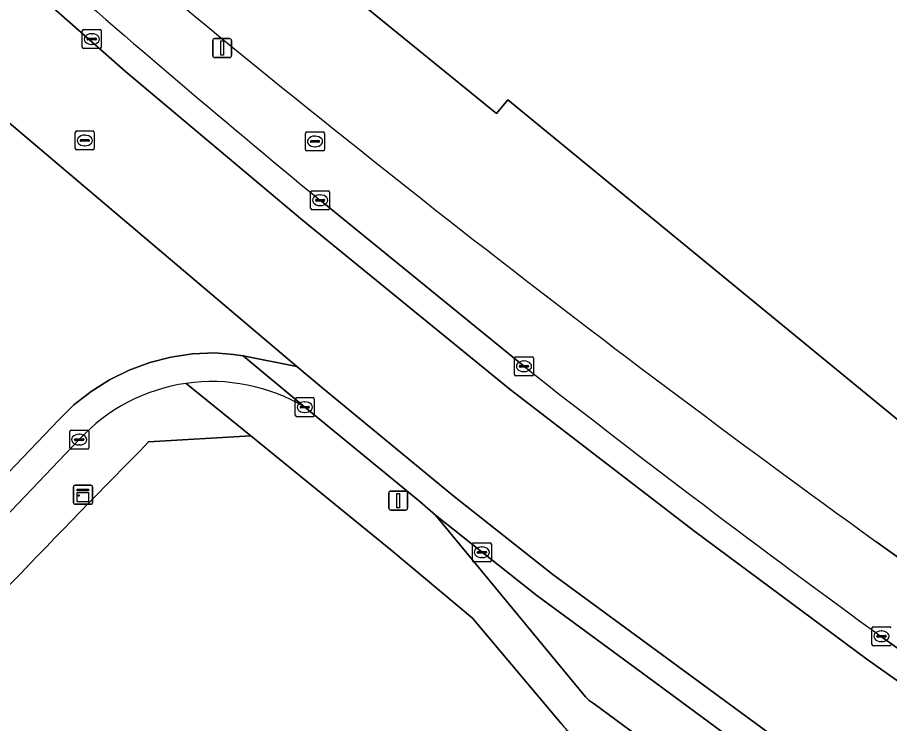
# Model space of a CAD drawing. Extents: x 157692 to 159674, y 381452 to 383291.
# Drawn here: x 157954.48 to 158000.35, y 382873.77 to 382910.92 of the extents above; entities that cross this region are included whole.
import ezdxf

# ---------------------------------------------------------------- set-up
doc = ezdxf.new("R2010")
doc.units = 0
for name, color, linetype in [('IMGEO_Brandkraan', 7, 'Continuous'), ('IMGEO_Erf', 7, 'Continuous'), ('IMGEO_Kast', 7, 'Continuous'), ('IMGEO_Kolk', 7, 'Continuous'), ('IMGEO_Lichtmast', 7, 'Continuous'), ('IMGEO_Pand', 7, 'Continuous'), ('IMGEO_Parkeervlak_open', 7, 'Continuous'), ('IMGEO_Rijbaan_lokaal_gesloten', 7, 'Continuous'), ('IMGEO_Rioolput', 7, 'Continuous'), ('IMGEO_Voetpad_open', 7, 'Continuous')]:
    doc.layers.add(name, color=color, linetype=linetype)

msp = doc.modelspace()

# ---------------------------------------------------------------- linework, layer by layer
at = {"layer": 'IMGEO_Brandkraan'}
for p, q in [((157969.631, 382903.971), (157969.631, 382904.823)), ((157969.706, 382904.897), (157970.558, 382904.897)), ((157970.119, 382904.677), (157970.144, 382904.677)), ((157970.632, 382904.823), (157970.632, 382903.971)), ((157969.89, 382904.391), (157969.89, 382904.403)), ((157970.328, 382904.354), (157969.93, 382904.354)), ((157969.933, 382904.44), (157970.331, 382904.44)), ((157970.142, 382904.117), (157970.117, 382904.117)), ((157970.374, 382904.403), (157970.374, 382904.391)), ((157970.558, 382903.897), (157969.706, 382903.897))]:
    msp.add_line(p, q, dxfattribs=at)
for points in [[(157969.631, 382903.971), (157969.631, 382904.823)], [(157969.706, 382904.897), (157970.558, 382904.897)], [(157970.632, 382904.823), (157970.632, 382903.971)], [(157970.558, 382903.897), (157969.706, 382903.897)]]:
    msp.add_lwpolyline(points, dxfattribs=at)
for centre, radius, start, end in [((157969.708, 382904.821), 0.0765, 91.552, 178.448), ((157969.708, 382904.821), 0.0765, 91.552, 178.448), ((157970.556, 382904.821), 0.0765, 1.552, 88.448), ((157970.556, 382904.821), 0.0765, 1.552, 88.448), ((157969.93, 382904.4), 0.0403, 85.8775, 175.7526), ((157969.927, 382904.39), 0.0366, 178.938, 274.7102), ((157970.331, 382904.397), 0.043, 264.8664, 352.4533), ((157970.335, 382904.402), 0.0386, 1.7309, 96.639), ((157969.708, 382903.973), 0.0765, 181.552, 268.448), ((157969.708, 382903.973), 0.0765, 181.552, 268.448), ((157970.556, 382903.973), 0.0765, 271.552, 358.448), ((157970.556, 382903.973), 0.0765, 271.552, 358.448)]:
    msp.add_arc(centre, radius, start, end, dxfattribs=at)
for centre, major_axis, ratio, start_param, end_param in [((157970.118, 382904.397), (-0.387, 0.002), 0.722429, 4.712389, 7.853982), ((157970.143, 382904.397), (-0.39, 0.002), 0.717154, 1.570796, 4.712389)]:
    msp.add_ellipse(centre, major_axis=major_axis, ratio=ratio, start_param=start_param, end_param=end_param, dxfattribs=at)
at = {"layer": 'IMGEO_Erf'}
msp.add_lwpolyline([(158038.478, 382938.361), (158042.352, 382935.2), (158029.062, 382918.896), (158028.131, 382919.636), (158002.618, 382888.246), (158000, 382890.395), (157980.271, 382906.593), (157979.681, 382905.869), (157964.22, 382918.47), (157976.54, 382933.586), (157977.089, 382934.26), (157974.105, 382936.692), (157978.786, 382942.436), (157981.771, 382940.004), (157982.497, 382940.895), (157978.893, 382943.833), (157963.579, 382956.314), (157966.738, 382960.19), (157984.096, 382981.488), (158000, 382968.526), (158018.104, 382953.772), (158018.711, 382954.492)], close=True, dxfattribs=at)
for points in [[(157999.622, 382883.357), (158000, 382883.087), (158004.491, 382879.88), (158007.752, 382878.995), (158010.915, 382880.252), (158053.43, 382932.532)], [(157983.078, 382873.769), (157978.416, 382879.317), (157974.117, 382882.912), (157966.761, 382888.909), (157961.376, 382888.585)]]:
    msp.add_lwpolyline(points, dxfattribs=at)
for centre, radius, start, end in [((158413.452, 383456.763), 707.142, 229.758311, 234.181821), ((158493.895, 382363.752), 747.68, 135.416514, 136.988808), ((157984.585, 382874.823), 1.839, 214.9634, 242.013)]:
    msp.add_arc(centre, radius, start, end, dxfattribs=at)
at = {"layer": 'IMGEO_Kast'}
for p, q in [((157957.429, 382885.38), (157957.429, 382886.221)), ((157957.429, 382886.221), (157957.429, 382885.38)), ((157957.504, 382886.305), (157958.345, 382886.305)), ((157958.345, 382886.305), (157957.504, 382886.305)), ((157958.429, 382886.23), (157958.429, 382885.389)), ((157958.429, 382885.389), (157958.429, 382886.23)), ((157958.354, 382885.305), (157957.513, 382885.305)), ((157957.513, 382885.305), (157958.354, 382885.305))]:
    msp.add_line(p, q, dxfattribs=at)
for points in [[(157957.624, 382886.095), (157958.224, 382886.095), (157958.224, 382886.01), (157957.624, 382886.01), (157957.624, 382886.095)], [(157957.624, 382885.92), (157958.224, 382885.92), (157958.224, 382885.431), (157957.624, 382885.431), (157957.624, 382885.92)]]:
    msp.add_lwpolyline(points, dxfattribs=at)
msp.add_circle((157957.708, 382885.769), 0.0377, dxfattribs=at)
for centre, start, end in [((157957.507, 382886.227), 92.4484, 184.2845), ((157957.507, 382886.227), 92.4484, 184.2845), ((157958.351, 382886.227), 2.4484, 94.2845), ((157958.351, 382886.227), 2.4484, 94.2845), ((157957.507, 382885.383), 182.4484, 274.2845), ((157957.507, 382885.383), 182.4484, 274.2845), ((157958.351, 382885.383), 272.4484, 4.2845), ((157958.351, 382885.383), 272.4484, 4.2845)]:
    msp.add_arc(centre, 0.0779, start, end, dxfattribs=at)
at = {"layer": 'IMGEO_Kolk'}
for p, q in [((157969.899, 382900.88), (157969.899, 382901.732)), ((157969.974, 382901.806), (157970.826, 382901.806)), ((157970.9, 382901.732), (157970.9, 382900.88)), ((157970.158, 382901.3), (157970.158, 382901.312)), ((157970.596, 382901.263), (157970.198, 382901.263)), ((157970.201, 382901.349), (157970.599, 382901.349)), ((157970.387, 382901.586), (157970.412, 382901.586)), ((157970.642, 382901.312), (157970.642, 382901.3)), ((157970.826, 382900.806), (157969.974, 382900.806)), ((157970.41, 382901.026), (157970.385, 382901.026)), ((157980.621, 382892.141), (157980.621, 382892.993)), ((157980.696, 382893.067), (157981.548, 382893.067)), ((157981.622, 382892.993), (157981.622, 382892.141)), ((157980.88, 382892.561), (157980.88, 382892.573)), ((157981.318, 382892.524), (157980.92, 382892.524)), ((157980.923, 382892.61), (157981.321, 382892.61)), ((157981.109, 382892.847), (157981.134, 382892.847)), ((157981.364, 382892.573), (157981.364, 382892.561)), ((157981.548, 382892.067), (157980.696, 382892.067)), ((157981.132, 382892.287), (157981.107, 382892.287)), ((157969.091, 382889.991), (157969.091, 382890.843)), ((157969.166, 382890.917), (157970.018, 382890.917)), ((157969.579, 382890.697), (157969.604, 382890.697)), ((157970.092, 382890.843), (157970.092, 382889.991)), ((157969.35, 382890.411), (157969.35, 382890.423)), ((157969.788, 382890.374), (157969.39, 382890.374)), ((157969.393, 382890.46), (157969.791, 382890.46)), ((157969.834, 382890.423), (157969.834, 382890.411)), ((157970.018, 382889.917), (157969.166, 382889.917)), ((157969.602, 382890.137), (157969.577, 382890.137)), ((157957.23, 382888.282), (157957.23, 382889.134)), ((157957.305, 382889.208), (157958.157, 382889.208)), ((157957.718, 382888.988), (157957.743, 382888.988)), ((157958.231, 382889.134), (157958.231, 382888.282)), ((157957.489, 382888.702), (157957.489, 382888.714)), ((157957.927, 382888.665), (157957.529, 382888.665)), ((157957.532, 382888.751), (157957.93, 382888.751)), ((157957.741, 382888.428), (157957.716, 382888.428)), ((157957.973, 382888.714), (157957.973, 382888.702)), ((157958.157, 382888.208), (157957.305, 382888.208)), ((157978.408, 382882.354), (157978.408, 382883.206)), ((157978.483, 382883.28), (157979.335, 382883.28)), ((157978.896, 382883.06), (157978.921, 382883.06)), ((157979.409, 382883.206), (157979.409, 382882.354)), ((157978.667, 382882.774), (157978.667, 382882.786)), ((157979.105, 382882.737), (157978.707, 382882.737)), ((157978.71, 382882.823), (157979.108, 382882.823)), ((157978.919, 382882.5), (157978.894, 382882.5)), ((157979.151, 382882.786), (157979.151, 382882.774)), ((157979.335, 382882.28), (157978.483, 382882.28)), ((157999.423, 382877.935), (157999.423, 382878.787)), ((157999.498, 382878.861), (158000.35, 382878.861)), ((157999.682, 382878.355), (157999.682, 382878.367)), ((158000.12, 382878.318), (157999.722, 382878.318)), ((157999.725, 382878.404), (158000.123, 382878.404)), ((157999.911, 382878.641), (157999.936, 382878.641)), ((158000.166, 382878.367), (158000.166, 382878.355)), ((158000.35, 382877.861), (157999.498, 382877.861)), ((157999.934, 382878.081), (157999.909, 382878.081))]:
    msp.add_line(p, q, dxfattribs=at)
for points in [[(157969.899, 382900.88), (157969.899, 382901.732)], [(157969.974, 382901.806), (157970.826, 382901.806)], [(157970.9, 382901.732), (157970.9, 382900.88)], [(157970.826, 382900.806), (157969.974, 382900.806)], [(157980.621, 382892.141), (157980.621, 382892.993)], [(157980.696, 382893.067), (157981.548, 382893.067)], [(157981.622, 382892.993), (157981.622, 382892.141)], [(157981.548, 382892.067), (157980.696, 382892.067)], [(157969.091, 382889.991), (157969.091, 382890.843)], [(157969.166, 382890.917), (157970.018, 382890.917)], [(157970.092, 382890.843), (157970.092, 382889.991)], [(157970.018, 382889.917), (157969.166, 382889.917)], [(157957.23, 382888.282), (157957.23, 382889.134)], [(157957.305, 382889.208), (157958.157, 382889.208)], [(157958.231, 382889.134), (157958.231, 382888.282)], [(157958.157, 382888.208), (157957.305, 382888.208)], [(157978.408, 382882.354), (157978.408, 382883.206)], [(157978.483, 382883.28), (157979.335, 382883.28)], [(157979.409, 382883.206), (157979.409, 382882.354)], [(157979.335, 382882.28), (157978.483, 382882.28)], [(157999.423, 382877.935), (157999.423, 382878.787)], [(157999.498, 382878.861), (158000.35, 382878.861)], [(158000.35, 382877.861), (157999.498, 382877.861)]]:
    msp.add_lwpolyline(points, dxfattribs=at)
for centre, radius, start, end in [((157969.976, 382901.73), 0.0765, 91.552, 178.448), ((157969.976, 382901.73), 0.0765, 91.552, 178.448), ((157970.824, 382901.73), 0.0765, 1.552, 88.448), ((157970.824, 382901.73), 0.0765, 1.552, 88.448), ((157970.198, 382901.309), 0.0403, 85.8775, 175.7526), ((157970.195, 382901.299), 0.0366, 178.938, 274.7102), ((157970.599, 382901.306), 0.043, 264.8664, 352.4533), ((157970.603, 382901.311), 0.0386, 1.7309, 96.639), ((157969.976, 382900.882), 0.0765, 181.552, 268.448), ((157969.976, 382900.882), 0.0765, 181.552, 268.448), ((157970.824, 382900.882), 0.0765, 271.552, 358.448), ((157970.824, 382900.882), 0.0765, 271.552, 358.448), ((157980.698, 382892.991), 0.0765, 91.552, 178.448), ((157980.698, 382892.991), 0.0765, 91.552, 178.448), ((157981.546, 382892.991), 0.0765, 1.552, 88.448), ((157981.546, 382892.991), 0.0765, 1.552, 88.448), ((157980.92, 382892.57), 0.0403, 85.8775, 175.7526), ((157980.917, 382892.56), 0.0366, 178.938, 274.7102), ((157981.321, 382892.567), 0.043, 264.8664, 352.4533), ((157981.325, 382892.572), 0.0386, 1.7309, 96.639), ((157980.698, 382892.143), 0.0765, 181.552, 268.448), ((157980.698, 382892.143), 0.0765, 181.552, 268.448), ((157981.546, 382892.143), 0.0765, 271.552, 358.448), ((157981.546, 382892.143), 0.0765, 271.552, 358.448), ((157969.168, 382890.841), 0.0765, 91.552, 178.448), ((157969.168, 382890.841), 0.0765, 91.552, 178.448), ((157970.016, 382890.841), 0.0765, 1.552, 88.448), ((157970.016, 382890.841), 0.0765, 1.552, 88.448), ((157969.39, 382890.42), 0.0403, 85.8775, 175.7526), ((157969.387, 382890.41), 0.0366, 178.938, 274.7102), ((157969.791, 382890.417), 0.043, 264.8664, 352.4533), ((157969.795, 382890.422), 0.0386, 1.7309, 96.639), ((157969.168, 382889.993), 0.0765, 181.552, 268.448), ((157969.168, 382889.993), 0.0765, 181.552, 268.448), ((157970.016, 382889.993), 0.0765, 271.552, 358.448), ((157970.016, 382889.993), 0.0765, 271.552, 358.448), ((157957.307, 382889.132), 0.0765, 91.552, 178.448), ((157957.307, 382889.132), 0.0765, 91.552, 178.448), ((157958.155, 382889.132), 0.0765, 1.552, 88.448), ((157958.155, 382889.132), 0.0765, 1.552, 88.448), ((157957.529, 382888.711), 0.0403, 85.8775, 175.7526), ((157957.526, 382888.701), 0.0366, 178.938, 274.7102), ((157957.93, 382888.708), 0.043, 264.8664, 352.4533), ((157957.934, 382888.713), 0.0386, 1.7309, 96.639), ((157957.307, 382888.284), 0.0765, 181.552, 268.448), ((157957.307, 382888.284), 0.0765, 181.552, 268.448), ((157958.155, 382888.284), 0.0765, 271.552, 358.448), ((157958.155, 382888.284), 0.0765, 271.552, 358.448), ((157978.485, 382883.204), 0.0765, 91.552, 178.448), ((157978.485, 382883.204), 0.0765, 91.552, 178.448), ((157979.333, 382883.204), 0.0765, 1.552, 88.448), ((157979.333, 382883.204), 0.0765, 1.552, 88.448), ((157978.707, 382882.783), 0.0403, 85.8775, 175.7526), ((157978.704, 382882.773), 0.0366, 178.938, 274.7102), ((157979.108, 382882.78), 0.043, 264.8664, 352.4533), ((157979.112, 382882.785), 0.0386, 1.7309, 96.639), ((157978.485, 382882.356), 0.0765, 181.552, 268.448), ((157978.485, 382882.356), 0.0765, 181.552, 268.448), ((157979.333, 382882.356), 0.0765, 271.552, 358.448), ((157979.333, 382882.356), 0.0765, 271.552, 358.448), ((157999.5, 382878.785), 0.0765, 91.552, 178.448), ((157999.5, 382878.785), 0.0765, 91.552, 178.448), ((158000.348, 382878.785), 0.0765, 1.552, 88.448), ((158000.348, 382878.785), 0.0765, 1.552, 88.448), ((157999.722, 382878.364), 0.0403, 85.8775, 175.7526), ((157999.719, 382878.354), 0.0366, 178.938, 274.7102), ((158000.123, 382878.361), 0.043, 264.8664, 352.4533), ((158000.127, 382878.366), 0.0386, 1.7309, 96.639), ((157999.5, 382877.937), 0.0765, 181.552, 268.448), ((157999.5, 382877.937), 0.0765, 181.552, 268.448), ((158000.348, 382877.937), 0.0765, 271.552, 358.448), ((158000.348, 382877.937), 0.0765, 271.552, 358.448)]:
    msp.add_arc(centre, radius, start, end, dxfattribs=at)
for centre, major_axis, ratio, start_param, end_param in [((157970.386, 382901.306), (-0.387, 0.002), 0.722429, 4.712389, 7.853982), ((157970.411, 382901.306), (-0.39, 0.002), 0.717154, 1.570796, 4.712389), ((157981.108, 382892.567), (-0.387, 0.002), 0.722429, 4.712389, 7.853982), ((157981.133, 382892.567), (-0.39, 0.002), 0.717154, 1.570796, 4.712389), ((157969.578, 382890.417), (-0.387, 0.002), 0.722429, 4.712389, 7.853982), ((157969.603, 382890.417), (-0.39, 0.002), 0.717154, 1.570796, 4.712389), ((157957.717, 382888.708), (-0.387, 0.002), 0.722429, 4.712389, 7.853982), ((157957.742, 382888.708), (-0.39, 0.002), 0.717154, 1.570796, 4.712389), ((157978.895, 382882.78), (-0.387, 0.002), 0.722429, 4.712389, 7.853982), ((157978.92, 382882.78), (-0.39, 0.002), 0.717154, 1.570796, 4.712389), ((157999.91, 382878.361), (-0.387, 0.002), 0.722429, 4.712389, 7.853982), ((157999.935, 382878.361), (-0.39, 0.002), 0.717154, 1.570796, 4.712389)]:
    msp.add_ellipse(centre, major_axis=major_axis, ratio=ratio, start_param=start_param, end_param=end_param, dxfattribs=at)
at = {"layer": 'IMGEO_Lichtmast'}
for p, q in [((157964.751, 382908.914), (157964.751, 382909.714)), ((157964.751, 382909.714), (157964.751, 382908.914)), ((157964.851, 382909.814), (157965.641, 382909.814)), ((157965.641, 382909.814), (157964.851, 382909.814)), ((157965.741, 382909.714), (157965.741, 382908.914)), ((157965.741, 382908.914), (157965.741, 382909.714)), ((157965.641, 382908.814), (157964.851, 382908.814)), ((157964.851, 382908.814), (157965.641, 382908.814)), ((157974.013, 382885.101), (157974.013, 382885.901)), ((157974.013, 382885.901), (157974.013, 382885.101)), ((157974.113, 382886.001), (157974.903, 382886.001)), ((157974.903, 382886.001), (157974.113, 382886.001)), ((157975.003, 382885.901), (157975.003, 382885.101)), ((157975.003, 382885.101), (157975.003, 382885.901)), ((157974.903, 382885.001), (157974.113, 382885.001)), ((157974.113, 382885.001), (157974.903, 382885.001))]:
    msp.add_line(p, q, dxfattribs=at)
for points in [[(157965.171, 382909.689), (157965.321, 382909.689), (157965.321, 382908.939), (157965.171, 382908.939), (157965.171, 382909.689)], [(157974.433, 382885.876), (157974.583, 382885.876), (157974.583, 382885.126), (157974.433, 382885.126), (157974.433, 382885.876)]]:
    msp.add_lwpolyline(points, dxfattribs=at)
for centre, start, end in [((157964.851, 382909.714), 90, 180), ((157964.851, 382909.714), 90, 180), ((157965.641, 382909.714), 0, 90), ((157965.641, 382909.714), 360, 90), ((157964.851, 382908.914), 180, 270), ((157964.851, 382908.914), 180, 270), ((157965.641, 382908.914), 270, 0), ((157965.641, 382908.914), 270, 0), ((157974.113, 382885.901), 90, 180), ((157974.113, 382885.901), 90, 180), ((157974.903, 382885.901), 0, 90), ((157974.903, 382885.901), 360, 90), ((157974.113, 382885.101), 180, 270), ((157974.113, 382885.101), 180, 270), ((157974.903, 382885.101), 270, 0), ((157974.903, 382885.101), 270, 0)]:
    msp.add_arc(centre, 0.1, start, end, dxfattribs=at)
at = {"layer": 'IMGEO_Pand'}
msp.add_lwpolyline([(158038.478, 382938.361), (158018.711, 382954.492), (158018.104, 382953.772), (158000, 382968.526), (157984.096, 382981.488), (157966.738, 382960.19), (157963.579, 382956.314), (157978.893, 382943.833), (157982.497, 382940.895), (157981.771, 382940.004), (157978.786, 382942.436), (157974.105, 382936.692), (157977.089, 382934.26), (157976.54, 382933.586), (157964.22, 382918.47), (157979.681, 382905.869), (157980.271, 382906.593), (158000, 382890.395), (158002.618, 382888.246), (158028.131, 382919.636), (158029.062, 382918.896), (158042.352, 382935.2)], close=True, dxfattribs=at)
at = {"layer": 'IMGEO_Parkeervlak_open'}
msp.add_lwpolyline([(158004.329, 382864.041), (158000, 382867.168), (157995.779, 382870.216), (157987.289, 382876.472), (157981.798, 382880.501), (157976.46, 382884.731), (157984.35, 382875.177), (157984.546, 382874.985), (157984.819, 382874.803), (157998.49, 382864.709)], dxfattribs=at)
at = {"layer": 'IMGEO_Rijbaan_lokaal_gesloten'}
for points in [[(157954.791, 382914.608), (157952.944, 382916.279), (157952.853, 382916.361), (157949.383, 382919.365), (157948.465, 382918.359), (157952.039, 382915.238), (157953.723, 382913.768), (157960.172, 382908.073), (157969.466, 382900.26), (157980.403, 382891.346), (157990.107, 382883.875), (157999.154, 382877.165), (158002.271, 382874.944), (158003.033, 382876.12), (157999.978, 382878.298)], [(158150.232, 382793.099), (158135.179, 382799.369), (158132.175, 382800.62), (158132.064, 382800.666), (158127.783, 382802.635), (158116.454, 382807.771), (158101.276, 382815.071), (158086.186, 382822.743), (158068.81, 382832.394), (158056.432, 382839.751), (158045.401, 382846.414), (158021.35, 382861.883), (158020.199, 382862.608), (158016.569, 382864.897), (158009.18, 382869.92), (158002.271, 382874.944), (157999.154, 382877.165), (157990.107, 382883.875), (157980.403, 382891.346), (157969.466, 382900.26), (157960.172, 382908.073), (157953.723, 382913.768)], [(157932.781, 382864.296), (157933.638, 382865.192), (157938.674, 382870.687), (157944.119, 382876.562), (157950.207, 382883.019), (157956.653, 382889.759), (157957.446, 382890.533), (157958.352, 382891.246), (157959.325, 382891.862), (157960.358, 382892.372), (157961.439, 382892.771), (157962.556, 382893.055), (157963.695, 382893.222), (157964.86, 382893.267), (157965.845, 382893.188), (157966.354, 382893.123), (157969.183, 382892.563), (157949.562, 382909.167), (157948.201, 382910.349)], [(157949.562, 382909.167), (157969.183, 382892.563), (157970.47, 382891.474), (157977.371, 382885.795), (157982.647, 382881.614), (157988.118, 382877.6), (157996.604, 382871.347), (158000.82, 382868.302), (158005.136, 382865.185), (158012.195, 382860.364), (158015.775, 382858.041), (158028.335, 382849.775), (158037.048, 382844.256), (158044.179, 382839.822)], [(157981.267, 382892.447), (157970.4, 382901.304)], [(157969.589, 382890.418), (157966.354, 382893.123), (157965.845, 382893.188), (157964.86, 382893.267), (157963.695, 382893.222), (157962.556, 382893.055), (157961.439, 382892.771), (157960.358, 382892.372), (157959.325, 382891.862), (157958.352, 382891.246), (157957.446, 382890.533), (157956.653, 382889.759), (157950.207, 382883.019)], [(158044.179, 382839.822), (158037.048, 382844.256), (158028.335, 382849.775), (158015.775, 382858.041), (158012.195, 382860.364), (158005.136, 382865.185), (158000.82, 382868.302), (157996.604, 382871.347), (157988.118, 382877.6), (157982.647, 382881.614), (157977.371, 382885.795), (157970.47, 382891.474), (157969.183, 382892.563), (157966.354, 382893.123), (157969.589, 382890.418), (157975.639, 382885.461), (157976.46, 382884.731), (157981.798, 382880.501), (157987.289, 382876.472), (157995.779, 382870.216), (158000, 382867.168), (158004.329, 382864.041), (158011.419, 382859.199), (158014.984, 382856.886)], [(157951.295, 382881.986), (157957.725, 382888.709)]]:
    msp.add_lwpolyline(points, dxfattribs=at)
for centre, radius, start, end in [((158361.619, 383376.113), 615.22, 228.603018, 230.513162), ((158380.882, 383401.462), 647.139, 231.865406, 233.942457), ((157964.708, 382882.261), 9.505, 98.1917, 137.2834), ((157964.708, 382882.254), 9.512, 59.1266, 98.1829)]:
    msp.add_arc(centre, radius, start, end, dxfattribs=at)
at = {"layer": 'IMGEO_Rioolput'}
for p, q in [((157957.891, 382909.36), (157957.891, 382910.212)), ((157957.966, 382910.286), (157958.818, 382910.286)), ((157958.379, 382910.066), (157958.404, 382910.066)), ((157958.892, 382910.212), (157958.892, 382909.36)), ((157958.15, 382909.78), (157958.15, 382909.792)), ((157958.588, 382909.743), (157958.19, 382909.743)), ((157958.193, 382909.829), (157958.591, 382909.829)), ((157958.402, 382909.506), (157958.377, 382909.506)), ((157958.634, 382909.792), (157958.634, 382909.78)), ((157958.818, 382909.286), (157957.966, 382909.286)), ((157957.596, 382904.95), (157958.448, 382904.95)), ((157957.521, 382904.024), (157957.521, 382904.876)), ((157957.78, 382904.444), (157957.78, 382904.456)), ((157957.823, 382904.493), (157958.221, 382904.493)), ((157958.009, 382904.73), (157958.034, 382904.73)), ((157958.264, 382904.456), (157958.264, 382904.444)), ((157958.522, 382904.876), (157958.522, 382904.024)), ((157958.218, 382904.407), (157957.82, 382904.407)), ((157958.032, 382904.17), (157958.007, 382904.17)), ((157958.448, 382903.95), (157957.596, 382903.95))]:
    msp.add_line(p, q, dxfattribs=at)
for points in [[(157957.891, 382909.36), (157957.891, 382910.212)], [(157957.966, 382910.286), (157958.818, 382910.286)], [(157958.892, 382910.212), (157958.892, 382909.36)], [(157958.818, 382909.286), (157957.966, 382909.286)], [(157957.596, 382904.95), (157958.448, 382904.95)], [(157957.521, 382904.024), (157957.521, 382904.876)], [(157958.522, 382904.876), (157958.522, 382904.024)], [(157958.448, 382903.95), (157957.596, 382903.95)]]:
    msp.add_lwpolyline(points, dxfattribs=at)
for centre, radius, start, end in [((157957.968, 382910.21), 0.0765, 91.552, 178.448), ((157957.968, 382910.21), 0.0765, 91.552, 178.448), ((157958.816, 382910.21), 0.0765, 1.552, 88.448), ((157958.816, 382910.21), 0.0765, 1.552, 88.448), ((157958.19, 382909.789), 0.0403, 85.8775, 175.7526), ((157958.187, 382909.779), 0.0366, 178.938, 274.7102), ((157958.591, 382909.786), 0.043, 264.8664, 352.4533), ((157958.595, 382909.791), 0.0386, 1.7309, 96.639), ((157957.968, 382909.362), 0.0765, 181.552, 268.448), ((157957.968, 382909.362), 0.0765, 181.552, 268.448), ((157958.816, 382909.362), 0.0765, 271.552, 358.448), ((157958.816, 382909.362), 0.0765, 271.552, 358.448), ((157957.598, 382904.874), 0.0765, 91.552, 178.448), ((157957.598, 382904.874), 0.0765, 91.552, 178.448), ((157958.446, 382904.874), 0.0765, 1.552, 88.448), ((157958.446, 382904.874), 0.0765, 1.552, 88.448), ((157957.82, 382904.453), 0.0403, 85.8775, 175.7526), ((157958.225, 382904.455), 0.0386, 1.7309, 96.639), ((157957.598, 382904.026), 0.0765, 181.552, 268.448), ((157957.598, 382904.026), 0.0765, 181.552, 268.448), ((157957.817, 382904.443), 0.0366, 178.938, 274.7102), ((157958.221, 382904.45), 0.043, 264.8664, 352.4533), ((157958.446, 382904.026), 0.0765, 271.552, 358.448), ((157958.446, 382904.026), 0.0765, 271.552, 358.448)]:
    msp.add_arc(centre, radius, start, end, dxfattribs=at)
for centre, major_axis, ratio, start_param, end_param in [((157958.378, 382909.786), (-0.387, 0.002), 0.722429, 4.712389, 7.853982), ((157958.403, 382909.786), (-0.39, 0.002), 0.717154, 1.570796, 4.712389), ((157958.008, 382904.45), (-0.387, 0.002), 0.722429, 4.712389, 7.853982), ((157958.033, 382904.45), (-0.39, 0.002), 0.717154, 1.570796, 4.712389)]:
    msp.add_ellipse(centre, major_axis=major_axis, ratio=ratio, start_param=start_param, end_param=end_param, dxfattribs=at)
at = {"layer": 'IMGEO_Voetpad_open'}
for points in [[(157970.4, 382901.304), (157981.267, 382892.447)], [(157961.376, 382888.585), (157966.761, 382888.909), (157963.354, 382891.669)], [(157963.354, 382891.669), (157966.761, 382888.909), (157974.117, 382882.912), (157978.416, 382879.317), (157983.078, 382873.769)], [(157975.639, 382885.461), (157969.589, 382890.418)], [(157957.725, 382888.709), (157951.295, 382881.986), (157945.215, 382875.538), (157939.777, 382869.67), (157934.733, 382864.167), (157933.886, 382863.281), (157906.698, 382832.504), (157904.972, 382830.618), (157903.127, 382828.678)], [(157998.49, 382864.709), (157984.819, 382874.803), (157984.546, 382874.985), (157984.35, 382875.177), (157976.46, 382884.731), (157975.639, 382885.461)], [(158000, 382883.087), (157999.622, 382883.357)], [(158008.339, 382875.798), (158004.491, 382879.88), (158000, 382883.087)], [(157999.978, 382878.298), (158003.033, 382876.12)]]:
    msp.add_lwpolyline(points, dxfattribs=at)
for centre, radius, start, end in [((158413.452, 383456.763), 707.142, 229.758311, 234.181821), ((158361.619, 383376.113), 615.22, 228.603018, 230.513162), ((158380.882, 383401.462), 647.139, 231.865406, 233.942457), ((157964.708, 382882.261), 9.505, 98.1917, 137.2834), ((157964.708, 382882.254), 9.512, 59.1266, 98.1829), ((158493.895, 382363.752), 747.68, 135.416514, 136.988808), ((157984.585, 382874.823), 1.839, 214.9634, 242.013)]:
    msp.add_arc(centre, radius, start, end, dxfattribs=at)

doc.saveas('drawing.dxf')
